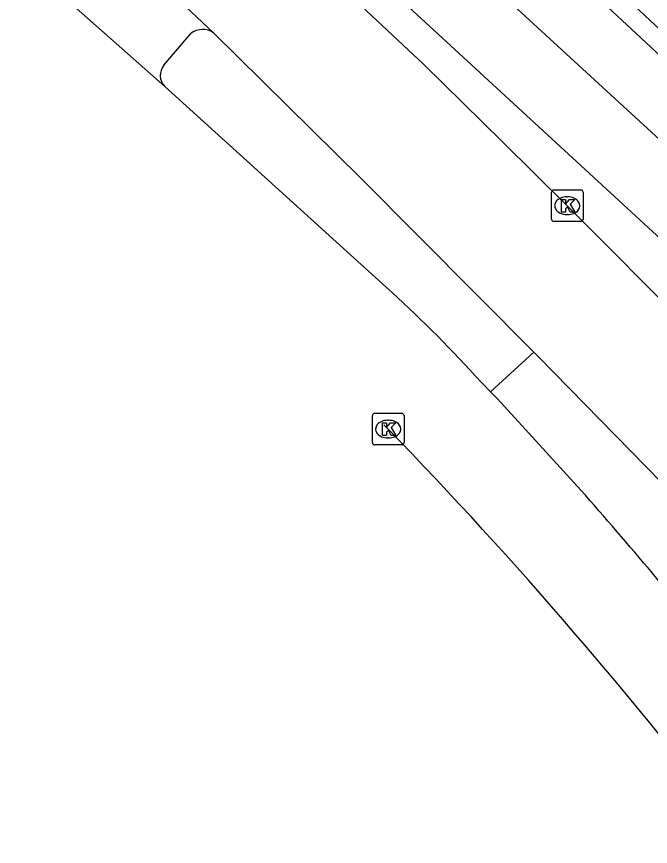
# Model space of a CAD drawing. Extents: x 161087 to 161922, y 382574 to 383873.
# Drawn here: x 161517.03 to 161537.12, y 382763.92 to 382790.23 of the extents above; entities that cross this region are included whole.
import ezdxf

# ---------------------------------------------------------------- set-up
doc = ezdxf.new("R2010")
doc.units = 0
for name, color, linetype in [('IMGEO_Fietspad_gesloten', 7, 'Continuous'), ('IMGEO_Kolk', 7, 'Continuous'), ('IMGEO_Muur', 7, 'Continuous'), ('IMGEO_OVBaan_gesloten', 7, 'Continuous'), ('IMGEO_Rijbaan_lokaal_gesloten', 7, 'Continuous'), ('IMGEO_Verkeerseiland_open', 7, 'Continuous'), ('IMGEO_Voetpad_open', 7, 'Continuous')]:
    doc.layers.add(name, color=color, linetype=linetype)

msp = doc.modelspace()

# ---------------------------------------------------------------- linework, layer by layer
at = {"layer": 'IMGEO_Fietspad_gesloten'}
for points in [[(161556.116, 382769.155), (161524.253, 382798.423), (161517.676, 382804.37), (161517.032, 382804.946)], [(161526.128, 382793.617), (161545.714, 382775.568)]]:
    msp.add_lwpolyline(points, dxfattribs=at)
at = {"layer": 'IMGEO_Kolk'}
for p, q in [((161533.983, 382783.812), (161533.983, 382784.664)), ((161534.058, 382784.738), (161534.91, 382784.738)), ((161534.471, 382784.518), (161534.496, 382784.518)), ((161534.984, 382784.664), (161534.984, 382783.812)), ((161534.91, 382783.738), (161534.058, 382783.738)), ((161534.494, 382783.958), (161534.469, 382783.958)), ((161528.309, 382776.73), (161528.309, 382777.582)), ((161528.384, 382777.656), (161529.236, 382777.656)), ((161528.797, 382777.436), (161528.822, 382777.436)), ((161529.31, 382777.582), (161529.31, 382776.73)), ((161529.236, 382776.656), (161528.384, 382776.656)), ((161528.82, 382776.876), (161528.795, 382776.876))]:
    msp.add_line(p, q, dxfattribs=at)
for points in [[(161533.983, 382783.812), (161533.983, 382784.664)], [(161534.058, 382784.738), (161534.91, 382784.738)], [(161534.984, 382784.664), (161534.984, 382783.812)], [(161534.304, 382784.438), (161534.427, 382784.438), (161534.427, 382784.287), (161534.557, 382784.438), (161534.721, 382784.438), (161534.575, 382784.287), (161534.728, 382784.038), (161534.576, 382784.038), (161534.491, 382784.202), (161534.427, 382784.135), (161534.427, 382784.038), (161534.304, 382784.038), (161534.304, 382784.438)], [(161534.91, 382783.738), (161534.058, 382783.738)], [(161528.309, 382776.73), (161528.309, 382777.582)], [(161528.384, 382777.656), (161529.236, 382777.656)], [(161529.31, 382777.582), (161529.31, 382776.73)], [(161528.63, 382777.356), (161528.753, 382777.356), (161528.753, 382777.205), (161528.883, 382777.356), (161529.047, 382777.356), (161528.901, 382777.205), (161529.054, 382776.956), (161528.902, 382776.956), (161528.817, 382777.12), (161528.753, 382777.053), (161528.753, 382776.956), (161528.63, 382776.956), (161528.63, 382777.356)], [(161529.236, 382776.656), (161528.384, 382776.656)]]:
    msp.add_lwpolyline(points, dxfattribs=at)
for centre, start, end in [((161534.06, 382784.662), 91.552, 178.448), ((161534.06, 382784.662), 91.552, 178.448), ((161534.908, 382784.662), 1.552, 88.448), ((161534.908, 382784.662), 1.552, 88.448), ((161534.06, 382783.814), 181.552, 268.448), ((161534.06, 382783.814), 181.552, 268.448), ((161534.908, 382783.814), 271.552, 358.448), ((161534.908, 382783.814), 271.552, 358.448), ((161528.386, 382777.58), 91.552, 178.448), ((161528.386, 382777.58), 91.552, 178.448), ((161529.234, 382777.58), 1.552, 88.448), ((161529.234, 382777.58), 1.552, 88.448), ((161528.386, 382776.732), 181.552, 268.448), ((161528.386, 382776.732), 181.552, 268.448), ((161529.234, 382776.732), 271.552, 358.448), ((161529.234, 382776.732), 271.552, 358.448)]:
    msp.add_arc(centre, 0.0765, start, end, dxfattribs=at)
for centre, major_axis, ratio, start_param, end_param in [((161534.47, 382784.238), (-0.387, 0.002), 0.722429, 4.712389, 7.853982), ((161534.495, 382784.238), (-0.39, 0.002), 0.717154, 1.570796, 4.712389), ((161528.796, 382777.156), (-0.387, 0.002), 0.722429, 4.712389, 7.853982), ((161528.821, 382777.156), (-0.39, 0.002), 0.717154, 1.570796, 4.712389)]:
    msp.add_ellipse(centre, major_axis=major_axis, ratio=ratio, start_param=start_param, end_param=end_param, dxfattribs=at)
at = {"layer": 'IMGEO_Muur'}
for points in [[(161527.559, 382799.033), (161556.792, 382771.758)], [(161556.424, 382771.318), (161527.169, 382798.541)]]:
    msp.add_lwpolyline(points, dxfattribs=at)
at = {"layer": 'IMGEO_OVBaan_gesloten'}
for points in [[(161552.388, 382764.975), (161551.601, 382766.003), (161550.793, 382767.071), (161549.898, 382768.125), (161548.67, 382769.538), (161547.248, 382771.146), (161545.29, 382773.157), (161541.91, 382776.676), (161538.407, 382780.287), (161534.484, 382784.238), (161532.433, 382786.262), (161529.924, 382788.722), (161525.499, 382792.875)], [(161523.272, 382789.723), (161520.274, 382792.552)], [(161523.272, 382789.723), (161527.95, 382785.101), (161533.428, 382779.592)], [(161541.4, 382771.448), (161533.576, 382779.443), (161533.428, 382779.592)]]:
    msp.add_lwpolyline(points, dxfattribs=at)
at = {"layer": 'IMGEO_Rijbaan_lokaal_gesloten'}
for points in [[(161521.725, 382788.016), (161518.647, 382790.743)], [(161528.749, 382781.654), (161521.725, 382788.016)], [(161532.055, 382778.339), (161531.566, 382778.846)], [(161534.916, 382775.221), (161532.269, 382778.116), (161532.055, 382778.339)], [(161528.67, 382777.296), (161528.81, 382777.156)]]:
    msp.add_lwpolyline(points, dxfattribs=at)
for centre, radius, start, end in [((161500.245, 382750.242), 42.417, 42.4044, 47.779), ((161423.979, 382675.508), 146.02, 37.26585, 44.11695), ((161403.765, 382660.057), 174.538, 39.00426, 41.28648)]:
    msp.add_arc(centre, radius, start, end, dxfattribs=at)
at = {"layer": 'IMGEO_Verkeerseiland_open'}
msp.add_lwpolyline([(161533.428, 382779.592), (161532.055, 382778.339)], dxfattribs=at)
at = {"layer": 'IMGEO_Voetpad_open'}
msp.add_lwpolyline([(161521.697, 382788.694), (161522.568, 382789.705)], dxfattribs=at)
for centre, radius, start, end in [((161522.932, 382789.235), 0.594, 55.1445, 127.7848), ((161522.107, 382788.371), 0.522, 141.8187, 222.911)]:
    msp.add_arc(centre, radius, start, end, dxfattribs=at)

doc.saveas('drawing.dxf')
